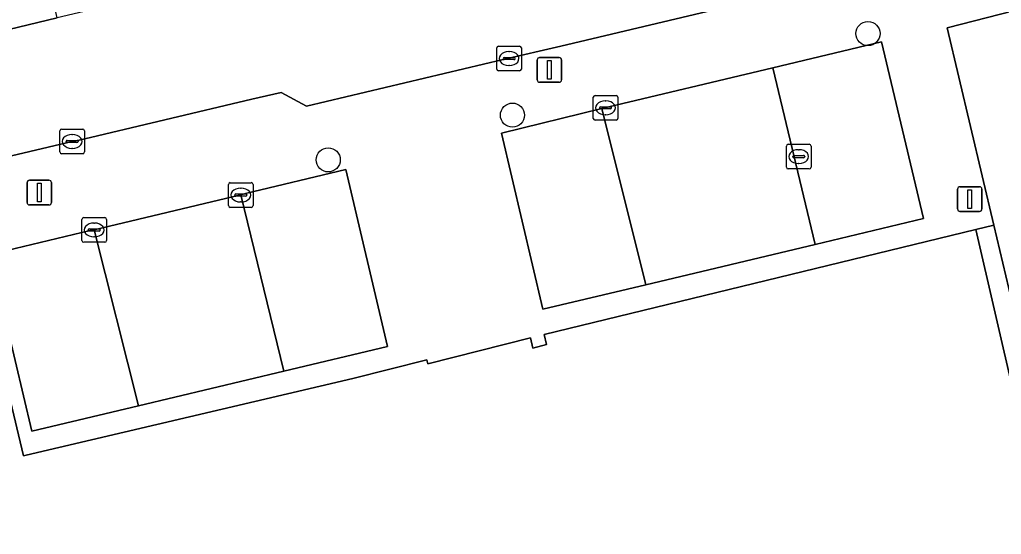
# Model space of a CAD drawing. Extents: x 158031 to 159244, y 380104 to 381214.
# Drawn here: x 158896.33 to 158936.1, y 381110.99 to 381131.83 of the extents above; entities that cross this region are included whole.
import ezdxf

# ---------------------------------------------------------------- set-up
doc = ezdxf.new("R2010")
doc.units = 0
for name, color, linetype in [('IMGEO_Boom', 7, 'Continuous'), ('IMGEO_Erf', 7, 'Continuous'), ('IMGEO_Hek', 7, 'Continuous'), ('IMGEO_Kolk', 7, 'Continuous'), ('IMGEO_Lichtmast', 7, 'Continuous'), ('IMGEO_Parkeervlak_open', 7, 'Continuous'), ('IMGEO_Rijbaan_lokaal_open', 7, 'Continuous'), ('IMGEO_Voetpad_open', 7, 'Continuous')]:
    doc.layers.add(name, color=color, linetype=linetype)

msp = doc.modelspace()

# ---------------------------------------------------------------- linework, layer by layer
at = {"layer": 'IMGEO_Boom'}
for centre in [(158930.7, 381131.271), (158916.296, 381127.967), (158908.832, 381126.157)]:
    msp.add_circle(centre, 0.489, dxfattribs=at)
at = {"layer": 'IMGEO_Erf'}
for points in [[(158838.311, 381118.253), (158863.04, 381124.122), (158891.91, 381130.973), (158892.02, 381130.51), (158897.848, 381131.907), (158897.738, 381132.378), (158899.013, 381132.634), (158898.844, 381133.354), (158899.012, 381133.416), (158898.271, 381136.258), (158897.555, 381139.26), (158901.475, 381140.195), (158902.53, 381140.445), (158904.063, 381140.822), (158904.209, 381140.882), (158904.102, 381141.369), (158907.976, 381142.281), (158908.321, 381142.357), (158908.423, 381142.158), (158909.001, 381139.822), (158909.753, 381140.014), (158932.046, 381145.266), (158933.619, 381145.63)], [(158935.076, 381123.331), (158917.576, 381119.084), (158917.672, 381118.676), (158917.126, 381118.535), (158917.029, 381118.946), (158912.873, 381117.9), (158912.826, 381118.066), (158909.83, 381117.305), (158896.589, 381114.197), (158896.486, 381114.173), (158894.157, 381123.882), (158874.061, 381119.125), (158867.783, 381117.637), (158831.385, 381108.974), (158807.287, 381103.239), (158793.199, 381099.919), (158788.674, 381098.853), (158775.793, 381095.818)], [(158781.126, 381063.369), (158787.876, 381057.584), (158793.71, 381058.987), (158816.529, 381064.475), (158816.164, 381066.228), (158834.054, 381070.466), (158876.615, 381080.547), (158877.026, 381078.819), (158903.443, 381085.064), (158903.409, 381085.209), (158941.642, 381094.942), (158941.382, 381096.067), (158935.076, 381123.331)]]:
    msp.add_lwpolyline(points, dxfattribs=at)
at = {"layer": 'IMGEO_Hek'}
for points in [[(158935.076, 381123.331), (158941.382, 381096.067)], [(158917.029, 381118.946), (158912.873, 381117.9)]]:
    msp.add_lwpolyline(points, dxfattribs=at)
at = {"layer": 'IMGEO_Kolk'}
for p, q in [((158915.659, 381129.834), (158915.659, 381130.686)), ((158915.734, 381130.76), (158916.586, 381130.76)), ((158916.147, 381130.54), (158916.172, 381130.54)), ((158916.66, 381130.686), (158916.66, 381129.834)), ((158915.918, 381130.254), (158915.918, 381130.266)), ((158916.356, 381130.217), (158915.958, 381130.217)), ((158915.961, 381130.303), (158916.359, 381130.303)), ((158916.402, 381130.266), (158916.402, 381130.254)), ((158916.586, 381129.76), (158915.734, 381129.76)), ((158916.17, 381129.98), (158916.145, 381129.98)), ((158919.567, 381127.837), (158919.567, 381128.689)), ((158919.642, 381128.763), (158920.494, 381128.763)), ((158920.055, 381128.543), (158920.08, 381128.543)), ((158920.568, 381128.689), (158920.568, 381127.837)), ((158919.826, 381128.257), (158919.826, 381128.269)), ((158920.264, 381128.22), (158919.866, 381128.22)), ((158919.869, 381128.306), (158920.267, 381128.306)), ((158920.31, 381128.269), (158920.31, 381128.257)), ((158920.494, 381127.763), (158919.642, 381127.763)), ((158920.078, 381127.983), (158920.053, 381127.983)), ((158898.031, 381127.401), (158898.883, 381127.401)), ((158897.956, 381126.475), (158897.956, 381127.327)), ((158898.258, 381126.944), (158898.656, 381126.944)), ((158898.444, 381127.181), (158898.469, 381127.181)), ((158898.957, 381127.327), (158898.957, 381126.475)), ((158898.215, 381126.895), (158898.215, 381126.907)), ((158898.653, 381126.858), (158898.255, 381126.858)), ((158898.467, 381126.621), (158898.442, 381126.621)), ((158898.699, 381126.907), (158898.699, 381126.895)), ((158927.393, 381125.862), (158927.393, 381126.714)), ((158927.468, 381126.788), (158928.32, 381126.788)), ((158927.881, 381126.568), (158927.906, 381126.568)), ((158928.394, 381126.714), (158928.394, 381125.862)), ((158898.883, 381126.401), (158898.031, 381126.401)), ((158927.652, 381126.282), (158927.652, 381126.294)), ((158928.09, 381126.245), (158927.692, 381126.245)), ((158927.695, 381126.331), (158928.093, 381126.331)), ((158928.136, 381126.294), (158928.136, 381126.282)), ((158928.32, 381125.788), (158927.468, 381125.788)), ((158927.904, 381126.008), (158927.879, 381126.008)), ((158904.789, 381124.307), (158904.789, 381125.159)), ((158904.864, 381125.233), (158905.716, 381125.233)), ((158905.277, 381125.013), (158905.302, 381125.013)), ((158905.79, 381125.159), (158905.79, 381124.307)), ((158905.048, 381124.727), (158905.048, 381124.739)), ((158905.486, 381124.69), (158905.088, 381124.69)), ((158905.091, 381124.776), (158905.489, 381124.776)), ((158905.532, 381124.739), (158905.532, 381124.727)), ((158905.716, 381124.233), (158904.864, 381124.233)), ((158905.3, 381124.453), (158905.275, 381124.453)), ((158898.925, 381123.818), (158899.777, 381123.818)), ((158898.85, 381122.892), (158898.85, 381123.744)), ((158899.338, 381123.598), (158899.363, 381123.598)), ((158899.851, 381123.744), (158899.851, 381122.892)), ((158899.109, 381123.312), (158899.109, 381123.324)), ((158899.547, 381123.275), (158899.149, 381123.275)), ((158899.152, 381123.361), (158899.55, 381123.361)), ((158899.361, 381123.038), (158899.336, 381123.038)), ((158899.593, 381123.324), (158899.593, 381123.312)), ((158899.777, 381122.818), (158898.925, 381122.818))]:
    msp.add_line(p, q, dxfattribs=at)
for points in [[(158915.659, 381129.834), (158915.659, 381130.686)], [(158915.734, 381130.76), (158916.586, 381130.76)], [(158916.66, 381130.686), (158916.66, 381129.834)], [(158916.586, 381129.76), (158915.734, 381129.76)], [(158919.567, 381127.837), (158919.567, 381128.689)], [(158919.642, 381128.763), (158920.494, 381128.763)], [(158920.568, 381128.689), (158920.568, 381127.837)], [(158920.494, 381127.763), (158919.642, 381127.763)], [(158898.031, 381127.401), (158898.883, 381127.401)], [(158897.956, 381126.475), (158897.956, 381127.327)], [(158898.957, 381127.327), (158898.957, 381126.475)], [(158927.393, 381125.862), (158927.393, 381126.714)], [(158927.468, 381126.788), (158928.32, 381126.788)], [(158928.394, 381126.714), (158928.394, 381125.862)], [(158898.883, 381126.401), (158898.031, 381126.401)], [(158928.32, 381125.788), (158927.468, 381125.788)], [(158904.789, 381124.307), (158904.789, 381125.159)], [(158904.864, 381125.233), (158905.716, 381125.233)], [(158905.79, 381125.159), (158905.79, 381124.307)], [(158905.716, 381124.233), (158904.864, 381124.233)], [(158898.925, 381123.818), (158899.777, 381123.818)], [(158898.85, 381122.892), (158898.85, 381123.744)], [(158899.851, 381123.744), (158899.851, 381122.892)], [(158899.777, 381122.818), (158898.925, 381122.818)]]:
    msp.add_lwpolyline(points, dxfattribs=at)
for centre, radius, start, end in [((158915.736, 381130.684), 0.0765, 91.552, 178.448), ((158915.736, 381130.684), 0.0765, 91.552, 178.448), ((158916.584, 381130.684), 0.0765, 1.552, 88.448), ((158916.584, 381130.684), 0.0765, 1.552, 88.448), ((158915.958, 381130.263), 0.0403, 85.8775, 175.7526), ((158915.955, 381130.253), 0.0366, 178.938, 274.7102), ((158916.359, 381130.26), 0.043, 264.8664, 352.4533), ((158916.363, 381130.265), 0.0386, 1.7309, 96.639), ((158915.736, 381129.836), 0.0765, 181.552, 268.448), ((158915.736, 381129.836), 0.0765, 181.552, 268.448), ((158916.584, 381129.836), 0.0765, 271.552, 358.448), ((158916.584, 381129.836), 0.0765, 271.552, 358.448), ((158919.644, 381128.687), 0.0765, 91.552, 178.448), ((158919.644, 381128.687), 0.0765, 91.552, 178.448), ((158920.492, 381128.687), 0.0765, 1.552, 88.448), ((158920.492, 381128.687), 0.0765, 1.552, 88.448), ((158919.866, 381128.266), 0.0403, 85.8775, 175.7526), ((158919.863, 381128.256), 0.0366, 178.938, 274.7102), ((158920.267, 381128.263), 0.043, 264.8664, 352.4533), ((158920.271, 381128.268), 0.0386, 1.7309, 96.639), ((158919.644, 381127.839), 0.0765, 181.552, 268.448), ((158919.644, 381127.839), 0.0765, 181.552, 268.448), ((158920.492, 381127.839), 0.0765, 271.552, 358.448), ((158920.492, 381127.839), 0.0765, 271.552, 358.448), ((158898.033, 381127.325), 0.0765, 91.552, 178.448), ((158898.033, 381127.325), 0.0765, 91.552, 178.448), ((158898.881, 381127.325), 0.0765, 1.552, 88.448), ((158898.881, 381127.325), 0.0765, 1.552, 88.448), ((158898.255, 381126.904), 0.0403, 85.8775, 175.7526), ((158898.66, 381126.906), 0.0386, 1.7309, 96.639), ((158898.252, 381126.894), 0.0366, 178.938, 274.7102), ((158898.656, 381126.901), 0.043, 264.8664, 352.4533), ((158927.47, 381126.712), 0.0765, 91.552, 178.448), ((158927.47, 381126.712), 0.0765, 91.552, 178.448), ((158928.318, 381126.712), 0.0765, 1.552, 88.448), ((158928.318, 381126.712), 0.0765, 1.552, 88.448), ((158898.033, 381126.477), 0.0765, 181.552, 268.448), ((158898.033, 381126.477), 0.0765, 181.552, 268.448), ((158898.881, 381126.477), 0.0765, 271.552, 358.448), ((158898.881, 381126.477), 0.0765, 271.552, 358.448), ((158927.692, 381126.291), 0.0403, 85.8775, 175.7526), ((158927.689, 381126.281), 0.0366, 178.938, 274.7102), ((158928.093, 381126.288), 0.043, 264.8664, 352.4533), ((158928.097, 381126.293), 0.0386, 1.7309, 96.639), ((158927.47, 381125.864), 0.0765, 181.552, 268.448), ((158927.47, 381125.864), 0.0765, 181.552, 268.448), ((158928.318, 381125.864), 0.0765, 271.552, 358.448), ((158928.318, 381125.864), 0.0765, 271.552, 358.448), ((158904.866, 381125.157), 0.0765, 91.552, 178.448), ((158904.866, 381125.157), 0.0765, 91.552, 178.448), ((158905.714, 381125.157), 0.0765, 1.552, 88.448), ((158905.714, 381125.157), 0.0765, 1.552, 88.448), ((158905.088, 381124.736), 0.0403, 85.8775, 175.7526), ((158905.085, 381124.726), 0.0366, 178.938, 274.7102), ((158905.489, 381124.733), 0.043, 264.8664, 352.4533), ((158905.493, 381124.738), 0.0386, 1.7309, 96.639), ((158904.866, 381124.309), 0.0765, 181.552, 268.448), ((158904.866, 381124.309), 0.0765, 181.552, 268.448), ((158905.714, 381124.309), 0.0765, 271.552, 358.448), ((158905.714, 381124.309), 0.0765, 271.552, 358.448), ((158898.927, 381123.742), 0.0765, 91.552, 178.448), ((158898.927, 381123.742), 0.0765, 91.552, 178.448), ((158899.775, 381123.742), 0.0765, 1.552, 88.448), ((158899.775, 381123.742), 0.0765, 1.552, 88.448), ((158899.149, 381123.321), 0.0403, 85.8775, 175.7526), ((158899.146, 381123.311), 0.0366, 178.938, 274.7102), ((158899.55, 381123.318), 0.043, 264.8664, 352.4533), ((158899.554, 381123.323), 0.0386, 1.7309, 96.639), ((158898.927, 381122.894), 0.0765, 181.552, 268.448), ((158898.927, 381122.894), 0.0765, 181.552, 268.448), ((158899.775, 381122.894), 0.0765, 271.552, 358.448), ((158899.775, 381122.894), 0.0765, 271.552, 358.448)]:
    msp.add_arc(centre, radius, start, end, dxfattribs=at)
for centre, major_axis, ratio, start_param, end_param in [((158916.146, 381130.26), (-0.387, 0.002), 0.722429, 4.712389, 7.853982), ((158916.171, 381130.26), (-0.39, 0.002), 0.717154, 1.570796, 4.712389), ((158920.054, 381128.263), (-0.387, 0.002), 0.722429, 4.712389, 7.853982), ((158920.079, 381128.263), (-0.39, 0.002), 0.717154, 1.570796, 4.712389), ((158898.443, 381126.901), (-0.387, 0.002), 0.722429, 4.712389, 7.853982), ((158898.468, 381126.901), (-0.39, 0.002), 0.717154, 1.570796, 4.712389), ((158927.88, 381126.288), (-0.387, 0.002), 0.722429, 4.712389, 7.853982), ((158927.905, 381126.288), (-0.39, 0.002), 0.717154, 1.570796, 4.712389), ((158905.276, 381124.733), (-0.387, 0.002), 0.722429, 4.712389, 7.853982), ((158905.301, 381124.733), (-0.39, 0.002), 0.717154, 1.570796, 4.712389), ((158899.337, 381123.318), (-0.387, 0.002), 0.722429, 4.712389, 7.853982), ((158899.362, 381123.318), (-0.39, 0.002), 0.717154, 1.570796, 4.712389)]:
    msp.add_ellipse(centre, major_axis=major_axis, ratio=ratio, start_param=start_param, end_param=end_param, dxfattribs=at)
at = {"layer": 'IMGEO_Lichtmast'}
for p, q in [((158917.297, 381129.4), (158917.297, 381130.2)), ((158917.297, 381130.2), (158917.297, 381129.4)), ((158917.397, 381130.3), (158918.187, 381130.3)), ((158918.187, 381130.3), (158917.397, 381130.3)), ((158918.287, 381130.2), (158918.287, 381129.4)), ((158918.287, 381129.4), (158918.287, 381130.2)), ((158918.187, 381129.3), (158917.397, 381129.3)), ((158917.397, 381129.3), (158918.187, 381129.3)), ((158896.628, 381124.434), (158896.628, 381125.234)), ((158896.628, 381125.234), (158896.628, 381124.434)), ((158896.728, 381125.334), (158897.518, 381125.334)), ((158897.518, 381125.334), (158896.728, 381125.334)), ((158897.618, 381125.234), (158897.618, 381124.434)), ((158897.618, 381124.434), (158897.618, 381125.234)), ((158934.328, 381124.167), (158934.328, 381124.967)), ((158934.328, 381124.967), (158934.328, 381124.167)), ((158934.428, 381125.067), (158935.218, 381125.067)), ((158935.218, 381125.067), (158934.428, 381125.067)), ((158935.318, 381124.967), (158935.318, 381124.167)), ((158935.318, 381124.167), (158935.318, 381124.967)), ((158897.518, 381124.334), (158896.728, 381124.334)), ((158896.728, 381124.334), (158897.518, 381124.334)), ((158935.218, 381124.067), (158934.428, 381124.067)), ((158934.428, 381124.067), (158935.218, 381124.067))]:
    msp.add_line(p, q, dxfattribs=at)
for points in [[(158917.717, 381130.175), (158917.867, 381130.175), (158917.867, 381129.425), (158917.717, 381129.425), (158917.717, 381130.175)], [(158897.048, 381125.209), (158897.198, 381125.209), (158897.198, 381124.459), (158897.048, 381124.459), (158897.048, 381125.209)], [(158934.748, 381124.942), (158934.898, 381124.942), (158934.898, 381124.192), (158934.748, 381124.192), (158934.748, 381124.942)]]:
    msp.add_lwpolyline(points, dxfattribs=at)
for centre, start, end in [((158917.397, 381130.2), 90, 180), ((158917.397, 381130.2), 90, 180), ((158918.187, 381130.2), 0, 90), ((158918.187, 381130.2), 360, 90), ((158917.397, 381129.4), 180, 270), ((158917.397, 381129.4), 180, 270), ((158918.187, 381129.4), 270, 0), ((158918.187, 381129.4), 270, 0), ((158896.728, 381125.234), 90, 180), ((158896.728, 381125.234), 90, 180), ((158897.518, 381125.234), 0, 90), ((158897.518, 381125.234), 360, 90), ((158934.428, 381124.967), 90, 180), ((158934.428, 381124.967), 90, 180), ((158935.218, 381124.967), 0, 90), ((158935.218, 381124.967), 360, 90), ((158896.728, 381124.434), 180, 270), ((158896.728, 381124.434), 180, 270), ((158897.518, 381124.434), 270, 0), ((158897.518, 381124.434), 270, 0), ((158934.428, 381124.167), 180, 270), ((158934.428, 381124.167), 180, 270), ((158935.218, 381124.167), 270, 0), ((158935.218, 381124.167), 270, 0)]:
    msp.add_arc(centre, 0.1, start, end, dxfattribs=at)
at = {"layer": 'IMGEO_Parkeervlak_open'}
for points in [[(158941.969, 381116.987), (158938.945, 381129.663), (158938.232, 381132.612), (158933.904, 381131.506), (158935.8, 381123.507), (158942.243, 381096.33), (158946.633, 381097.392), (158945.553, 381101.94)], [(158931.244, 381130.941), (158926.852, 381129.885), (158928.557, 381122.736), (158932.946, 381123.78)], [(158919.922, 381128.235), (158915.855, 381127.242), (158917.52, 381120.109), (158921.697, 381121.103)], [(158909.543, 381125.761), (158905.482, 381124.796), (158905.289, 381124.734), (158907.031, 381117.599), (158911.231, 381118.595)], [(158899.351, 381123.319), (158899.186, 381123.293), (158895.12, 381122.32), (158896.82, 381115.177), (158901.144, 381116.203)]]:
    msp.add_lwpolyline(points, close=True, dxfattribs=at)
at = {"layer": 'IMGEO_Rijbaan_lokaal_open'}
for points in [[(158894.045, 381125.862), (158898.457, 381126.903), (158898.688, 381126.943), (158905.731, 381128.613), (158906.931, 381128.883), (158907.953, 381128.325), (158915.915, 381130.226), (158918.261, 381130.766), (158927.039, 381132.858), (158931.236, 381133.851), (158936.428, 381135.068), (158943.485, 381136.729), (158943.428, 381136.97), (158942.188, 381142.094), (158939.711, 381152.584), (158939.55, 381153.245), (158936.88, 381152.611), (158936.801, 381152.891), (158932.137, 381151.852), (158933.619, 381145.63), (158934.445, 381142.144), (158934.568, 381141.592)], [(158903.266, 381133.182), (158900.087, 381132.44), (158897.848, 381131.907), (158892.02, 381130.51), (158884.188, 381128.644), (158859.994, 381122.933), (158842.874, 381118.862), (158840.713, 381118.376)]]:
    msp.add_lwpolyline(points, dxfattribs=at)
for points in [[(158926.852, 381129.885), (158919.922, 381128.235), (158921.697, 381121.103), (158928.557, 381122.736)], [(158905.289, 381124.734), (158899.351, 381123.319), (158901.144, 381116.203), (158907.031, 381117.599)]]:
    msp.add_lwpolyline(points, close=True, dxfattribs=at)
at = {"layer": 'IMGEO_Voetpad_open'}
for points in [[(158935.076, 381123.331), (158935.8, 381123.507), (158933.904, 381131.506), (158938.232, 381132.612), (158938.207, 381132.717), (158944.07, 381134.233), (158943.485, 381136.729), (158936.428, 381135.068), (158931.236, 381133.851), (158927.039, 381132.858), (158918.261, 381130.766), (158915.915, 381130.226), (158907.953, 381128.325), (158906.931, 381128.883), (158905.731, 381128.613), (158898.688, 381126.943), (158898.457, 381126.903), (158894.045, 381125.862)], [(158830.716, 381111.982), (158831.385, 381108.974), (158867.783, 381117.637), (158874.061, 381119.125), (158894.157, 381123.882), (158896.486, 381114.173), (158896.589, 381114.197), (158909.83, 381117.305), (158912.826, 381118.066), (158912.873, 381117.9), (158917.029, 381118.946), (158917.126, 381118.535), (158917.672, 381118.676), (158917.576, 381119.084), (158935.076, 381123.331)]]:
    msp.add_lwpolyline(points, dxfattribs=at)
for points in [[(158915.855, 381127.242), (158919.922, 381128.235), (158926.852, 381129.885), (158931.244, 381130.941), (158932.946, 381123.78), (158928.557, 381122.736), (158921.697, 381121.103), (158917.52, 381120.109)], [(158911.231, 381118.595), (158907.031, 381117.599), (158901.144, 381116.203), (158896.82, 381115.177), (158895.12, 381122.32), (158899.186, 381123.293), (158899.351, 381123.319), (158905.289, 381124.734), (158905.482, 381124.796), (158909.543, 381125.761)], [(158935.8, 381123.507), (158935.076, 381123.331), (158941.382, 381096.067), (158941.683, 381096.141), (158942.115, 381096.247), (158942.243, 381096.33)]]:
    msp.add_lwpolyline(points, close=True, dxfattribs=at)

doc.saveas('drawing.dxf')
